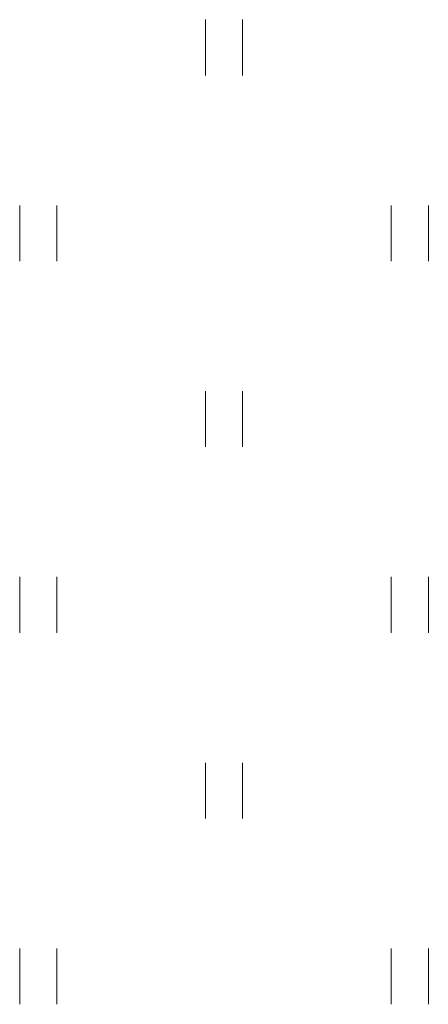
# Model space of a CAD drawing. Header units: metres. Extents: x 5504996 to 5514259, y 5943254 to 5951281.
# Tile 287 of 656: x 5509704.05 to 5509709.55, y 5947972.71 to 5947985.96. Entities that reach past the tile are written whole.
import ezdxf

# ---------------------------------------------------------------- set-up
doc = ezdxf.new("R2010")
doc.units = ezdxf.units.M
doc.layers.get('0').update_dxf_attribs({"linetype": 'CONTINUOUS', "lineweight": 18, "true_color": 0x000000})
doc.layers.add('KR_ObiektKarto', color=7, linetype='CONTINUOUS', lineweight=18, true_color=0x000000)

# ---------------------------------------------------------------- blocks, each defined once
blk = doc.blocks.new('OTZT_S')
at = {"color": 0, "linetype": 'Continuous', "lineweight": 18, "flags": 128}
for points in [[(-0.5, -0.75), (-0.5, 0.75)], [(0.5, 0.75), (0.5, -0.75)]]:
    blk.add_lwpolyline(points, dxfattribs=at)

msp = doc.modelspace()

# ---------------------------------------------------------------- block references
at = {"layer": 'KR_ObiektKarto', "linetype": 'Continuous', "xscale": 0.5, "yscale": 0.5, "zscale": 0.5}
for p in [(5509706.803, 5947985.588), (5509706.803, 5947985.588), (5509704.303, 5947983.088), (5509704.303, 5947983.088), (5509709.303, 5947983.088), (5509709.303, 5947983.088), (5509706.803, 5947980.588), (5509706.803, 5947980.588), (5509704.303, 5947978.088), (5509704.303, 5947978.088), (5509709.303, 5947978.088), (5509709.303, 5947978.088), (5509706.803, 5947975.588), (5509706.803, 5947975.588), (5509704.303, 5947973.088), (5509704.303, 5947973.088), (5509709.303, 5947973.088), (5509709.303, 5947973.088)]:
    msp.add_blockref('OTZT_S', p, dxfattribs=at)

doc.saveas('drawing.dxf')
